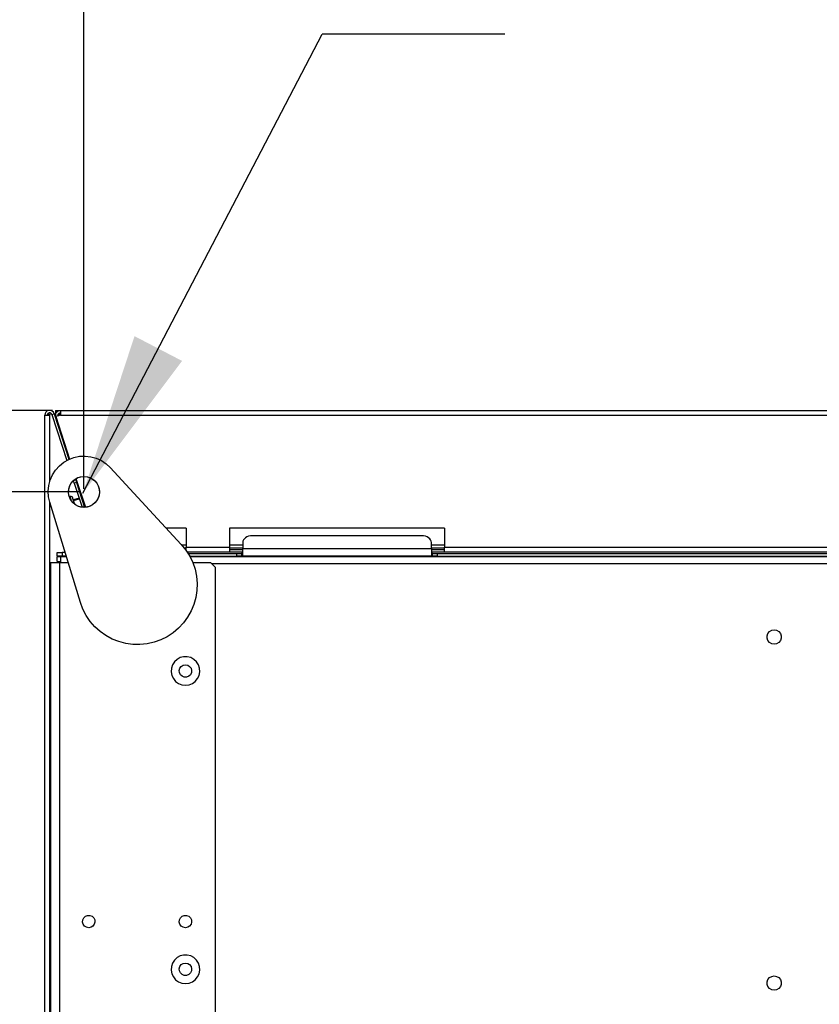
# Model space of a CAD drawing. Header units: millimetres. Extents: x 0 to 39025, y -31299 to 8400.
# Tile 346 of 382: x 14174 to 14509, y 4458 to 4871. Entities that reach past the tile are written whole.
import ezdxf

# ---------------------------------------------------------------- set-up
doc = ezdxf.new("R2010")
doc.units = ezdxf.units.MM
doc.header["$PDSIZE"] = -1
doc.layers.add('ANOTACIJE', color=7, linetype='Continuous')
doc.layers.add('DIMENZIJE', color=4, linetype='Continuous')
doc.styles.add('SLDTEXTSTYLE6', font='txt')
doc.styles.get("Standard").update_dxf_attribs({"font": 'Montserrat-Regular.ttf'})
doc.dimstyles.new('SLDDIMSTYLE0', dxfattribs={"dimtxt": 3, "dimasz": 3.414889, "dimexe": 0, "dimexo": 0.0625, "dimgap": 0.75, "dimtad": 1, "dimdec": 0, "dimlfac": 20, "dimrnd": 1e-09, "dimzin": 12, "dimdsep": 46, "dimtxsty": 'SLDTEXTSTYLE6', "dimsah": 1, "dimcen": 0.09, "dimadec": 0, "dimazin": 3, "dimtfac": 1, "dimtdec": 0, "dimtofl": 0, "dimtmove": 0, "dimatfit": 3, "dimfxl": 1, "dimfrac": 2, "dimtolj": 1, "dimtzin": 12, "dimarcsym": 0})
doc.dimstyles.new('SLDDIMSTYLE3', dxfattribs={"dimtxt": 0.18, "dimasz": 3.414889, "dimexe": 0, "dimexo": 0.0625, "dimgap": 0, "dimtad": 0, "dimtih": 1, "dimtoh": 1, "dimdec": 0, "dimrnd": 1e-09, "dimzin": 0, "dimdsep": 46, "dimtxsty": 'Standard', "dimsah": 1, "dimcen": 0.09, "dimadec": 0, "dimazin": 0, "dimtfac": 3.414889, "dimtdec": 0, "dimtofl": 0, "dimtmove": 0, "dimatfit": 3, "dimfxl": 1, "dimfrac": 2, "dimtolj": 1, "dimtzin": 0, "dimarcsym": 0})

# ---------------------------------------------------------------- blocks, each defined once
blk = doc.blocks.new('Adapt 2 (spodaj)')
at = {"lineweight": 25}
for points, knots in [([(3.9, 713.59), (3.9, 713.59), (3.57, 714.21), (3.57, 714.21), (3.57, 714.21), (3.04, 714.68), (3.04, 714.68), (3.04, 714.68), (2.39, 714.94), (2.39, 714.94), (2.39, 714.94), (1.69, 714.95), (1.69, 714.95), (1.69, 714.95), (1.02, 714.72), (1.02, 714.72), (1.02, 714.72), (0.48, 714.27), (0.48, 714.27), (0.48, 714.27), (0.12, 713.67), (0.12, 713.67), (0.12, 713.67), (0, 712.98), (0, 712.98)], [0, 0, 0, 0, 1, 1, 1, 2, 2, 2, 3, 3, 3, 4, 4, 4, 5, 5, 5, 6, 6, 6, 7, 7, 7, 8, 8, 8, 8]), ([(2.95, 713.28), (2.95, 713.28), (2.79, 713.59), (2.79, 713.59), (2.79, 713.59), (2.52, 713.83), (2.52, 713.83), (2.52, 713.83), (2.2, 713.96), (2.2, 713.96), (2.2, 713.96), (1.85, 713.96), (1.85, 713.96), (1.85, 713.96), (1.51, 713.85), (1.51, 713.85), (1.51, 713.85), (1.24, 713.63), (1.24, 713.63), (1.24, 713.63), (1.06, 713.32), (1.06, 713.32), (1.06, 713.32), (1, 712.98), (1, 712.98)], [0, 0, 0, 0, 1, 1, 1, 2, 2, 2, 3, 3, 3, 4, 4, 4, 5, 5, 5, 6, 6, 6, 7, 7, 7, 8, 8, 8, 8]), ([(4.5, 714.95), (4.5, 714.95), (4.5, 714.87), (4.5, 714.87), (4.5, 714.87), (4.5, 714.65), (4.5, 714.65), (4.5, 714.65), (4.5, 714.31), (4.5, 714.31), (4.5, 714.31), (4.5, 713.9), (4.5, 713.9), (4.5, 713.9), (4.5, 713.5), (4.5, 713.5), (4.5, 713.5), (4.5, 713.16), (4.5, 713.16), (4.5, 713.16), (4.5, 712.93), (4.5, 712.93), (4.5, 712.93), (4.5, 712.85), (4.5, 712.85)], [0, 0, 0, 0, 1, 1, 1, 2, 2, 2, 3, 3, 3, 4, 4, 4, 5, 5, 5, 6, 6, 6, 7, 7, 7, 8, 8, 8, 8]), ([(4.62, 712.36), (4.62, 712.36), (4.53, 712.82), (4.53, 712.82), (4.53, 712.82), (4.55, 713.29), (4.55, 713.29), (4.55, 713.29), (4.67, 713.74), (4.67, 713.74), (4.67, 713.74), (4.91, 714.15), (4.91, 714.15), (4.91, 714.15), (5.22, 714.5), (5.22, 714.5), (5.22, 714.5), (5.62, 714.76), (5.62, 714.76), (5.62, 714.76), (6.06, 714.92), (6.06, 714.92), (6.06, 714.92), (6.52, 714.98), (6.52, 714.98)], [0, 0, 0, 0, 1, 1, 1, 2, 2, 2, 3, 3, 3, 4, 4, 4, 5, 5, 5, 6, 6, 6, 7, 7, 7, 8, 8, 8, 8]), ([(5.57, 712.67), (5.57, 712.67), (5.53, 712.9), (5.53, 712.9), (5.53, 712.9), (5.54, 713.13), (5.54, 713.13), (5.54, 713.13), (5.6, 713.36), (5.6, 713.36), (5.6, 713.36), (5.71, 713.56), (5.71, 713.56), (5.71, 713.56), (5.87, 713.73), (5.87, 713.73), (5.87, 713.73), (6.07, 713.87), (6.07, 713.87), (6.07, 713.87), (6.29, 713.95), (6.29, 713.95), (6.29, 713.95), (6.52, 713.97), (6.52, 713.97)], [0, 0, 0, 0, 1, 1, 1, 2, 2, 2, 3, 3, 3, 4, 4, 4, 5, 5, 5, 6, 6, 6, 7, 7, 7, 8, 8, 8, 8]), ([(6.47, 714), (6.47, 714), (6.44, 713.98), (6.44, 713.98), (6.44, 713.98), (6.25, 713.79), (6.25, 713.79), (6.25, 713.79), (6.1, 713.59), (6.1, 713.59), (6.1, 713.59), (5.99, 713.37), (5.99, 713.37), (5.99, 713.37), (5.91, 713.14), (5.91, 713.14), (5.91, 713.14), (5.88, 712.9), (5.88, 712.9), (5.88, 712.9), (5.88, 712.85), (5.88, 712.85)], [0, 0, 0, 0, 1, 1, 1, 2, 2, 2, 3, 3, 3, 4, 4, 4, 5, 5, 5, 6, 6, 6, 7, 7, 7, 7]), ([(6.52, 714.98), (6.52, 714.98), (6.52, 714.94), (6.52, 714.94), (6.52, 714.94), (6.52, 714.82), (6.52, 714.82), (6.52, 714.82), (6.52, 714.64), (6.52, 714.64), (6.52, 714.64), (6.52, 714.39), (6.52, 714.39), (6.52, 714.39), (6.52, 714.09), (6.52, 714.09), (6.52, 714.09), (6.52, 713.74), (6.52, 713.74), (6.52, 713.74), (6.52, 713.36), (6.52, 713.36), (6.52, 713.36), (6.52, 712.98), (6.52, 712.98)], [0, 0, 0, 0, 1, 1, 1, 2, 2, 2, 3, 3, 3, 4, 4, 4, 5, 5, 5, 6, 6, 6, 7, 7, 7, 8, 8, 8, 8]), ([(0, 712.98), (0, 712.98), (0.08, 712.98), (0.08, 712.98), (0.08, 712.98), (0.31, 712.98), (0.31, 712.98), (0.31, 712.98), (0.65, 712.98), (0.65, 712.98), (0.65, 712.98), (1.05, 712.98), (1.05, 712.98), (1.05, 712.98), (1.45, 712.98), (1.45, 712.98), (1.45, 712.98), (1.79, 712.98), (1.79, 712.98), (1.79, 712.98), (2.02, 712.98), (2.02, 712.98), (2.02, 712.98), (2.1, 712.98), (2.1, 712.98)], [0, 0, 0, 0, 1, 1, 1, 2, 2, 2, 3, 3, 3, 4, 4, 4, 5, 5, 5, 6, 6, 6, 7, 7, 7, 8, 8, 8, 8]), ([(2, 713.31), (2, 713.31), (1.62, 713.23), (1.62, 713.23), (1.62, 713.23), (1.29, 713.15), (1.29, 713.15), (1.29, 713.15), (1.08, 713.06), (1.08, 713.06), (1.08, 713.06), (1, 712.98), (1, 712.98)], [0, 0, 0, 0, 1, 1, 1, 2, 2, 2, 3, 3, 3, 4, 4, 4, 4]), ([(2, 713.33), (2, 713.33), (1.23, 713.25), (1.23, 713.25), (1.23, 713.25), (1.05, 713.23), (1.05, 713.23)], [0, 0, 0, 0, 1, 1, 1, 2, 2, 2, 2]), ([(4.5, 712.85), (4.5, 712.85), (4.5, 712.84), (4.5, 712.84), (4.5, 712.84), (4.5, 712.79), (4.5, 712.79), (4.5, 712.79), (4.5, 712.72), (4.5, 712.72), (4.5, 712.72), (4.5, 712.62), (4.5, 712.62), (4.5, 712.62), (4.5, 712.51), (4.5, 712.51), (4.5, 712.51), (4.5, 712.37), (4.5, 712.37), (4.5, 712.37), (4.5, 712.22), (4.5, 712.22), (4.5, 712.22), (4.5, 712.07), (4.5, 712.07)], [0, 0, 0, 0, 1, 1, 1, 2, 2, 2, 3, 3, 3, 4, 4, 4, 5, 5, 5, 6, 6, 6, 7, 7, 7, 8, 8, 8, 8]), ([(5.99, 712.8), (5.99, 712.8), (6.1, 713.01), (6.1, 713.01), (6.1, 713.01), (6.25, 713.21), (6.25, 713.21), (6.25, 713.21), (6.44, 713.4), (6.44, 713.4), (6.44, 713.4), (6.52, 713.46), (6.52, 713.46)], [0, 0, 0, 0, 1, 1, 1, 2, 2, 2, 3, 3, 3, 4, 4, 4, 4]), ([(2.06, 676.45), (2.06, 676.45), (1.55, 678.76), (1.55, 678.76), (1.55, 678.76), (1.4, 681.13), (1.4, 681.13), (1.4, 681.13), (1.64, 683.49), (1.64, 683.49), (1.64, 683.49), (2.24, 685.79), (2.24, 685.79), (2.24, 685.79), (3.2, 687.96), (3.2, 687.96), (3.2, 687.96), (4.49, 689.95), (4.49, 689.95), (4.49, 689.95), (6.08, 691.72), (6.08, 691.72), (6.08, 691.72), (7.93, 693.21), (7.93, 693.21), (7.93, 693.21), (9.99, 694.39), (9.99, 694.39), (9.99, 694.39), (12.21, 695.24), (12.21, 695.24), (12.21, 695.24), (14.53, 695.72), (14.53, 695.72), (14.53, 695.72), (16.9, 695.82), (16.9, 695.82), (16.9, 695.82), (19.26, 695.56), (19.26, 695.56), (19.26, 695.56), (21.55, 694.92), (21.55, 694.92), (21.55, 694.92), (23.71, 693.93), (23.71, 693.93), (23.71, 693.93), (25.68, 692.62), (25.68, 692.62), (25.68, 692.62), (27.42, 691.01), (27.42, 691.01)], [0, 0, 0, 0, 1, 1, 1, 2, 2, 2, 3, 3, 3, 4, 4, 4, 5, 5, 5, 6, 6, 6, 7, 7, 7, 8, 8, 8, 9, 9, 9, 10, 10, 10, 11, 11, 11, 12, 12, 12, 13, 13, 13, 14, 14, 14, 15, 15, 15, 16, 16, 16, 17, 17, 17, 17]), ([(10.76, 677.6), (10.76, 677.6), (11.66, 676.39), (11.66, 676.39), (11.66, 676.39), (12.82, 675.41), (12.82, 675.41), (12.82, 675.41), (14.16, 674.73), (14.16, 674.73), (14.16, 674.73), (15.63, 674.38), (15.63, 674.38), (15.63, 674.38), (17.14, 674.38), (17.14, 674.38), (17.14, 674.38), (18.61, 674.72), (18.61, 674.72), (18.61, 674.72), (19.96, 675.39), (19.96, 675.39), (19.96, 675.39), (21.12, 676.36), (21.12, 676.36), (21.12, 676.36), (22.02, 677.57), (22.02, 677.57), (22.02, 677.57), (22.62, 678.95), (22.62, 678.95), (22.62, 678.95), (22.89, 680.44), (22.89, 680.44), (22.89, 680.44), (22.8, 681.95), (22.8, 681.95), (22.8, 681.95), (22.38, 683.39), (22.38, 683.39), (22.38, 683.39), (21.63, 684.7), (21.63, 684.7), (21.63, 684.7), (20.59, 685.8), (20.59, 685.8), (20.59, 685.8), (19.33, 686.63), (19.33, 686.63), (19.33, 686.63), (17.92, 687.16), (17.92, 687.16), (17.92, 687.16), (16.42, 687.33), (16.42, 687.33), (16.42, 687.33), (14.92, 687.16), (14.92, 687.16), (14.92, 687.16), (13.5, 686.65), (13.5, 686.65), (13.5, 686.65), (12.23, 685.82), (12.23, 685.82), (12.23, 685.82), (11.2, 684.73), (11.2, 684.73), (11.2, 684.73), (10.44, 683.42), (10.44, 683.42), (10.44, 683.42), (10, 681.98), (10, 681.98), (10, 681.98), (9.91, 680.47), (9.91, 680.47), (9.91, 680.47), (10.17, 678.99), (10.17, 678.99), (10.17, 678.99), (10.76, 677.6), (10.76, 677.6)], [0, 0, 0, 0, 1, 1, 1, 2, 2, 2, 3, 3, 3, 4, 4, 4, 5, 5, 5, 6, 6, 6, 7, 7, 7, 8, 8, 8, 9, 9, 9, 10, 10, 10, 11, 11, 11, 12, 12, 12, 13, 13, 13, 14, 14, 14, 15, 15, 15, 16, 16, 16, 17, 17, 17, 18, 18, 18, 19, 19, 19, 20, 20, 20, 21, 21, 21, 22, 22, 22, 23, 23, 23, 24, 24, 24, 25, 25, 25, 26, 26, 26, 27, 27, 27, 27]), ([(10.57, 678.85), (10.57, 678.85), (10.41, 678.77), (10.41, 678.77), (10.41, 678.77), (10.27, 678.68), (10.27, 678.68)], [0, 0, 0, 0, 1, 1, 1, 2, 2, 2, 2]), ([(11.7, 678.27), (11.7, 678.27), (11.63, 678.43), (11.63, 678.43), (11.63, 678.43), (11.53, 678.58), (11.53, 678.58), (11.53, 678.58), (11.4, 678.7), (11.4, 678.7), (11.4, 678.7), (11.25, 678.79), (11.25, 678.79), (11.25, 678.79), (11.09, 678.86), (11.09, 678.86), (11.09, 678.86), (10.92, 678.89), (10.92, 678.89), (10.92, 678.89), (10.74, 678.88), (10.74, 678.88), (10.74, 678.88), (10.57, 678.85), (10.57, 678.85)], [0, 0, 0, 0, 1, 1, 1, 2, 2, 2, 3, 3, 3, 4, 4, 4, 5, 5, 5, 6, 6, 6, 7, 7, 7, 8, 8, 8, 8]), ([(11.18, 676.96), (11.18, 676.96), (11.01, 677.5), (11.01, 677.5), (11.01, 677.5), (10.76, 678.27), (10.76, 678.27), (10.76, 678.27), (10.61, 678.73), (10.61, 678.73), (10.61, 678.73), (10.57, 678.85), (10.57, 678.85)], [0, 0, 0, 0, 1, 1, 1, 2, 2, 2, 3, 3, 3, 4, 4, 4, 4]), ([(12.57, 675.58), (12.57, 675.58), (12.53, 675.71), (12.53, 675.71), (12.53, 675.71), (12.19, 676.77), (12.19, 676.77), (12.19, 676.77), (11.92, 677.58), (11.92, 677.58), (11.92, 677.58), (11.76, 678.09), (11.76, 678.09), (11.76, 678.09), (11.7, 678.27), (11.7, 678.27)], [0, 0, 0, 0, 1, 1, 1, 2, 2, 2, 3, 3, 3, 4, 4, 4, 5, 5, 5, 5]), ([(86.9, 662.41), (86.9, 662.41), (86.12, 662.36), (86.12, 662.36), (86.12, 662.36), (85.37, 662.19), (85.37, 662.19), (85.37, 662.19), (84.68, 661.93), (84.68, 661.93), (84.68, 661.93), (84.07, 661.58), (84.07, 661.58), (84.07, 661.58), (83.58, 661.15), (83.58, 661.15), (83.58, 661.15), (83.21, 660.66), (83.21, 660.66), (83.21, 660.66), (82.98, 660.13), (82.98, 660.13), (82.98, 660.13), (82.9, 659.58), (82.9, 659.58)], [0, 0, 0, 0, 1, 1, 1, 2, 2, 2, 3, 3, 3, 4, 4, 4, 5, 5, 5, 6, 6, 6, 7, 7, 7, 8, 8, 8, 8]), ([(161.9, 659.58), (161.9, 659.58), (161.82, 660.13), (161.82, 660.13), (161.82, 660.13), (161.6, 660.66), (161.6, 660.66), (161.6, 660.66), (161.23, 661.15), (161.23, 661.15), (161.23, 661.15), (160.73, 661.58), (160.73, 661.58), (160.73, 661.58), (160.12, 661.93), (160.12, 661.93), (160.12, 661.93), (159.43, 662.19), (159.43, 662.19), (159.43, 662.19), (158.68, 662.36), (158.68, 662.36), (158.68, 662.36), (157.9, 662.41), (157.9, 662.41)], [0, 0, 0, 0, 1, 1, 1, 2, 2, 2, 3, 3, 3, 4, 4, 4, 5, 5, 5, 6, 6, 6, 7, 7, 7, 8, 8, 8, 8]), ([(57.17, 658.76), (57.17, 658.76), (59.07, 656.44), (59.07, 656.44), (59.07, 656.44), (60.67, 653.92), (60.67, 653.92), (60.67, 653.92), (61.96, 651.22), (61.96, 651.22), (61.96, 651.22), (62.92, 648.39), (62.92, 648.39), (62.92, 648.39), (63.53, 645.46), (63.53, 645.46), (63.53, 645.46), (63.79, 642.48), (63.79, 642.48), (63.79, 642.48), (63.69, 639.5), (63.69, 639.5), (63.69, 639.5), (63.24, 636.54), (63.24, 636.54), (63.24, 636.54), (62.44, 633.66), (62.44, 633.66), (62.44, 633.66), (61.3, 630.9), (61.3, 630.9), (61.3, 630.9), (59.83, 628.29), (59.83, 628.29), (59.83, 628.29), (58.07, 625.88), (58.07, 625.88), (58.07, 625.88), (56.03, 623.69), (56.03, 623.69), (56.03, 623.69), (53.75, 621.76), (53.75, 621.76), (53.75, 621.76), (51.24, 620.12), (51.24, 620.12), (51.24, 620.12), (48.57, 618.79), (48.57, 618.79), (48.57, 618.79), (45.75, 617.79), (45.75, 617.79), (45.75, 617.79), (42.83, 617.13), (42.83, 617.13), (42.83, 617.13), (39.86, 616.83), (39.86, 616.83), (39.86, 616.83), (36.87, 616.88), (36.87, 616.88), (36.87, 616.88), (33.91, 617.29), (33.91, 617.29), (33.91, 617.29), (31.02, 618.05), (31.02, 618.05), (31.02, 618.05), (28.24, 619.15), (28.24, 619.15), (28.24, 619.15), (25.61, 620.57), (25.61, 620.57), (25.61, 620.57), (23.17, 622.29), (23.17, 622.29), (23.17, 622.29), (20.95, 624.3), (20.95, 624.3), (20.95, 624.3), (18.99, 626.56), (18.99, 626.56), (18.99, 626.56), (17.31, 629.03), (17.31, 629.03), (17.31, 629.03), (15.94, 631.69), (15.94, 631.69), (15.94, 631.69), (14.89, 634.49), (14.89, 634.49)], [0, 0, 0, 0, 1, 1, 1, 2, 2, 2, 3, 3, 3, 4, 4, 4, 5, 5, 5, 6, 6, 6, 7, 7, 7, 8, 8, 8, 9, 9, 9, 10, 10, 10, 11, 11, 11, 12, 12, 12, 13, 13, 13, 14, 14, 14, 15, 15, 15, 16, 16, 16, 17, 17, 17, 18, 18, 18, 19, 19, 19, 20, 20, 20, 21, 21, 21, 22, 22, 22, 23, 23, 23, 24, 24, 24, 25, 25, 25, 26, 26, 26, 27, 27, 27, 28, 28, 28, 29, 29, 29, 30, 30, 30, 30]), ([(59.16, 656.32), (59.16, 656.32), (59.16, 656.56), (59.16, 656.56), (59.16, 656.56), (59.16, 656.91), (59.16, 656.91), (59.16, 656.91), (59.16, 657.29), (59.16, 657.29), (59.16, 657.29), (59.16, 657.67), (59.16, 657.67)], [0, 0, 0, 0, 1, 1, 1, 2, 2, 2, 3, 3, 3, 4, 4, 4, 4]), ([(77.4, 657.67), (77.4, 657.67), (77.4, 657.29), (77.4, 657.29), (77.4, 657.29), (77.4, 656.91), (77.4, 656.91), (77.4, 656.91), (77.4, 656.56), (77.4, 656.56), (77.4, 656.56), (77.4, 656.26), (77.4, 656.26), (77.4, 656.26), (77.4, 656.01), (77.4, 656.01), (77.4, 656.01), (77.4, 655.83), (77.4, 655.83), (77.4, 655.83), (77.4, 655.71), (77.4, 655.71), (77.4, 655.71), (77.4, 655.67), (77.4, 655.67)], [0, 0, 0, 0, 1, 1, 1, 2, 2, 2, 3, 3, 3, 4, 4, 4, 5, 5, 5, 6, 6, 6, 7, 7, 7, 8, 8, 8, 8]), ([(82.9, 653.92), (82.9, 653.92), (82.9, 654), (82.9, 654), (82.9, 654), (82.9, 654.23), (82.9, 654.23), (82.9, 654.23), (82.9, 654.58), (82.9, 654.58), (82.9, 654.58), (82.9, 655.04), (82.9, 655.04), (82.9, 655.04), (82.9, 655.55), (82.9, 655.55), (82.9, 655.55), (82.9, 656.08), (82.9, 656.08), (82.9, 656.08), (82.9, 656.57), (82.9, 656.57), (82.9, 656.57), (82.9, 657), (82.9, 657)], [0, 0, 0, 0, 1, 1, 1, 2, 2, 2, 3, 3, 3, 4, 4, 4, 5, 5, 5, 6, 6, 6, 7, 7, 7, 8, 8, 8, 8]), ([(161.9, 657), (161.9, 657), (161.9, 656.57), (161.9, 656.57), (161.9, 656.57), (161.9, 656.08), (161.9, 656.08), (161.9, 656.08), (161.9, 655.55), (161.9, 655.55), (161.9, 655.55), (161.9, 655.04), (161.9, 655.04), (161.9, 655.04), (161.9, 654.58), (161.9, 654.58), (161.9, 654.58), (161.9, 654.23), (161.9, 654.23), (161.9, 654.23), (161.9, 654), (161.9, 654), (161.9, 654), (161.9, 653.92), (161.9, 653.92)], [0, 0, 0, 0, 1, 1, 1, 2, 2, 2, 3, 3, 3, 4, 4, 4, 5, 5, 5, 6, 6, 6, 7, 7, 7, 8, 8, 8, 8]), ([(167.4, 655.67), (167.4, 655.67), (167.4, 655.71), (167.4, 655.71), (167.4, 655.71), (167.4, 655.83), (167.4, 655.83), (167.4, 655.83), (167.4, 656.01), (167.4, 656.01), (167.4, 656.01), (167.4, 656.26), (167.4, 656.26), (167.4, 656.26), (167.4, 656.56), (167.4, 656.56), (167.4, 656.56), (167.4, 656.91), (167.4, 656.91), (167.4, 656.91), (167.4, 657.29), (167.4, 657.29), (167.4, 657.29), (167.4, 657.67), (167.4, 657.67)], [0, 0, 0, 0, 1, 1, 1, 2, 2, 2, 3, 3, 3, 4, 4, 4, 5, 5, 5, 6, 6, 6, 7, 7, 7, 8, 8, 8, 8]), ([(6.7, 651.28), (6.7, 651.28), (6.7, 651.37), (6.7, 651.37), (6.7, 651.37), (6.7, 651.9), (6.7, 651.9), (6.7, 651.9), (6.7, 652.38), (6.7, 652.38), (6.7, 652.38), (6.7, 652.81), (6.7, 652.81), (6.7, 652.81), (6.7, 653.15), (6.7, 653.15), (6.7, 653.15), (6.7, 653.41), (6.7, 653.41), (6.7, 653.41), (6.7, 653.57), (6.7, 653.57), (6.7, 653.57), (6.7, 653.63), (6.7, 653.63)], [0, 0, 0, 0, 1, 1, 1, 2, 2, 2, 3, 3, 3, 4, 4, 4, 5, 5, 5, 6, 6, 6, 7, 7, 7, 8, 8, 8, 8]), ([(2.4, 651.28), (2.4, 651.28), (2.47, 651.28), (2.47, 651.28), (2.47, 651.28), (2.69, 651.28), (2.69, 651.28), (2.69, 651.28), (3.04, 651.28), (3.04, 651.28), (3.04, 651.28), (3.51, 651.28), (3.51, 651.28), (3.51, 651.28), (4.09, 651.28), (4.09, 651.28), (4.09, 651.28), (4.75, 651.28), (4.75, 651.28), (4.75, 651.28), (5.46, 651.28), (5.46, 651.28), (5.46, 651.28), (6.2, 651.28), (6.2, 651.28)], [0, 0, 0, 0, 1, 1, 1, 2, 2, 2, 3, 3, 3, 4, 4, 4, 5, 5, 5, 6, 6, 6, 7, 7, 7, 8, 8, 8, 8]), ([(305.5, 622.98), (305.5, 622.98), (304.47, 622.8), (304.47, 622.8), (304.47, 622.8), (303.57, 622.27), (303.57, 622.27), (303.57, 622.27), (302.9, 621.48), (302.9, 621.48), (302.9, 621.48), (302.55, 620.5), (302.55, 620.5), (302.55, 620.5), (302.55, 619.46), (302.55, 619.46), (302.55, 619.46), (302.9, 618.47), (302.9, 618.47), (302.9, 618.47), (303.57, 617.68), (303.57, 617.68), (303.57, 617.68), (304.47, 617.16), (304.47, 617.16), (304.47, 617.16), (305.5, 616.98), (305.5, 616.98), (305.5, 616.98), (306.53, 617.16), (306.53, 617.16), (306.53, 617.16), (307.43, 617.68), (307.43, 617.68), (307.43, 617.68), (308.1, 618.47), (308.1, 618.47), (308.1, 618.47), (308.45, 619.46), (308.45, 619.46), (308.45, 619.46), (308.45, 620.5), (308.45, 620.5), (308.45, 620.5), (308.1, 621.48), (308.1, 621.48), (308.1, 621.48), (307.43, 622.27), (307.43, 622.27), (307.43, 622.27), (306.53, 622.8), (306.53, 622.8), (306.53, 622.8), (305.5, 622.98), (305.5, 622.98)], [0, 0, 0, 0, 1, 1, 1, 2, 2, 2, 3, 3, 3, 4, 4, 4, 5, 5, 5, 6, 6, 6, 7, 7, 7, 8, 8, 8, 9, 9, 9, 10, 10, 10, 11, 11, 11, 12, 12, 12, 13, 13, 13, 14, 14, 14, 15, 15, 15, 16, 16, 16, 17, 17, 17, 18, 18, 18, 18]), ([(305.5, 616.98), (305.5, 616.98), (306.53, 617.16), (306.53, 617.16), (306.53, 617.16), (307.43, 617.68), (307.43, 617.68), (307.43, 617.68), (308.1, 618.47), (308.1, 618.47), (308.1, 618.47), (308.45, 619.46), (308.45, 619.46), (308.45, 619.46), (308.45, 620.5), (308.45, 620.5), (308.45, 620.5), (308.1, 621.48), (308.1, 621.48), (308.1, 621.48), (307.43, 622.27), (307.43, 622.27), (307.43, 622.27), (306.53, 622.8), (306.53, 622.8), (306.53, 622.8), (305.5, 622.98), (305.5, 622.98), (305.5, 622.98), (304.47, 622.8), (304.47, 622.8), (304.47, 622.8), (303.57, 622.27), (303.57, 622.27), (303.57, 622.27), (302.9, 621.48), (302.9, 621.48), (302.9, 621.48), (302.55, 620.5), (302.55, 620.5), (302.55, 620.5), (302.55, 619.46), (302.55, 619.46), (302.55, 619.46), (302.9, 618.47), (302.9, 618.47), (302.9, 618.47), (303.57, 617.68), (303.57, 617.68), (303.57, 617.68), (304.47, 617.16), (304.47, 617.16), (304.47, 617.16), (305.5, 616.98), (305.5, 616.98)], [0, 0, 0, 0, 1, 1, 1, 2, 2, 2, 3, 3, 3, 4, 4, 4, 5, 5, 5, 6, 6, 6, 7, 7, 7, 8, 8, 8, 9, 9, 9, 10, 10, 10, 11, 11, 11, 12, 12, 12, 13, 13, 13, 14, 14, 14, 15, 15, 15, 16, 16, 16, 17, 17, 17, 18, 18, 18, 18]), ([(58.9, 599.78), (58.9, 599.78), (57.41, 599.96), (57.41, 599.96), (57.41, 599.96), (56.01, 600.52), (56.01, 600.52), (56.01, 600.52), (54.79, 601.4), (54.79, 601.4), (54.79, 601.4), (53.83, 602.56), (53.83, 602.56), (53.83, 602.56), (53.2, 603.92), (53.2, 603.92), (53.2, 603.92), (52.91, 605.4), (52.91, 605.4), (52.91, 605.4), (53.01, 606.9), (53.01, 606.9), (53.01, 606.9), (53.47, 608.33), (53.47, 608.33), (53.47, 608.33), (54.28, 609.6), (54.28, 609.6), (54.28, 609.6), (55.38, 610.63), (55.38, 610.63), (55.38, 610.63), (56.69, 611.36), (56.69, 611.36), (56.69, 611.36), (58.15, 611.73), (58.15, 611.73), (58.15, 611.73), (59.65, 611.73), (59.65, 611.73), (59.65, 611.73), (61.11, 611.36), (61.11, 611.36), (61.11, 611.36), (62.43, 610.63), (62.43, 610.63), (62.43, 610.63), (63.52, 609.6), (63.52, 609.6), (63.52, 609.6), (64.33, 608.33), (64.33, 608.33), (64.33, 608.33), (64.79, 606.9), (64.79, 606.9), (64.79, 606.9), (64.89, 605.4), (64.89, 605.4), (64.89, 605.4), (64.61, 603.92), (64.61, 603.92), (64.61, 603.92), (63.97, 602.56), (63.97, 602.56), (63.97, 602.56), (63.01, 601.4), (63.01, 601.4), (63.01, 601.4), (61.79, 600.52), (61.79, 600.52), (61.79, 600.52), (60.39, 599.96), (60.39, 599.96), (60.39, 599.96), (58.9, 599.78), (58.9, 599.78)], [0, 0, 0, 0, 1, 1, 1, 2, 2, 2, 3, 3, 3, 4, 4, 4, 5, 5, 5, 6, 6, 6, 7, 7, 7, 8, 8, 8, 9, 9, 9, 10, 10, 10, 11, 11, 11, 12, 12, 12, 13, 13, 13, 14, 14, 14, 15, 15, 15, 16, 16, 16, 17, 17, 17, 18, 18, 18, 19, 19, 19, 20, 20, 20, 21, 21, 21, 22, 22, 22, 23, 23, 23, 24, 24, 24, 25, 25, 25, 25]), ([(58.9, 608.37), (58.9, 608.37), (57.96, 608.2), (57.96, 608.2), (57.96, 608.2), (57.15, 607.7), (57.15, 607.7), (57.15, 607.7), (56.57, 606.94), (56.57, 606.94), (56.57, 606.94), (56.31, 606.01), (56.31, 606.01), (56.31, 606.01), (56.4, 605.07), (56.4, 605.07), (56.4, 605.07), (56.83, 604.21), (56.83, 604.21), (56.83, 604.21), (57.53, 603.57), (57.53, 603.57), (57.53, 603.57), (58.42, 603.22), (58.42, 603.22), (58.42, 603.22), (59.38, 603.22), (59.38, 603.22), (59.38, 603.22), (60.27, 603.57), (60.27, 603.57), (60.27, 603.57), (60.98, 604.21), (60.98, 604.21), (60.98, 604.21), (61.4, 605.07), (61.4, 605.07), (61.4, 605.07), (61.49, 606.01), (61.49, 606.01), (61.49, 606.01), (61.23, 606.94), (61.23, 606.94), (61.23, 606.94), (60.65, 607.7), (60.65, 607.7), (60.65, 607.7), (59.84, 608.2), (59.84, 608.2), (59.84, 608.2), (58.9, 608.37), (58.9, 608.37)], [0, 0, 0, 0, 1, 1, 1, 2, 2, 2, 3, 3, 3, 4, 4, 4, 5, 5, 5, 6, 6, 6, 7, 7, 7, 8, 8, 8, 9, 9, 9, 10, 10, 10, 11, 11, 11, 12, 12, 12, 13, 13, 13, 14, 14, 14, 15, 15, 15, 16, 16, 16, 17, 17, 17, 17]), ([(2.1, 600.38), (2.1, 600.38), (2.14, 600.38), (2.14, 600.38), (2.14, 600.38), (2.27, 600.38), (2.27, 600.38), (2.27, 600.38), (2.4, 600.38), (2.4, 600.38)], [0, 0, 0, 0, 1, 1, 1, 2, 2, 2, 3, 3, 3, 3]), ([(2.4, 520.38), (2.4, 520.38), (2.27, 520.38), (2.27, 520.38), (2.27, 520.38), (2.14, 520.38), (2.14, 520.38), (2.14, 520.38), (2.1, 520.38), (2.1, 520.38)], [0, 0, 0, 0, 1, 1, 1, 2, 2, 2, 3, 3, 3, 3]), ([(18.4, 498.17), (18.4, 498.17), (19.34, 498.35), (19.34, 498.35), (19.34, 498.35), (20.15, 498.85), (20.15, 498.85), (20.15, 498.85), (20.73, 499.62), (20.73, 499.62), (20.73, 499.62), (20.99, 500.53), (20.99, 500.53), (20.99, 500.53), (20.9, 501.49), (20.9, 501.49), (20.9, 501.49), (20.48, 502.34), (20.48, 502.34), (20.48, 502.34), (19.77, 502.99), (19.77, 502.99), (19.77, 502.99), (18.88, 503.33), (18.88, 503.33), (18.88, 503.33), (17.92, 503.33), (17.92, 503.33), (17.92, 503.33), (17.03, 502.99), (17.03, 502.99), (17.03, 502.99), (16.33, 502.34), (16.33, 502.34), (16.33, 502.34), (15.9, 501.49), (15.9, 501.49), (15.9, 501.49), (15.81, 500.53), (15.81, 500.53), (15.81, 500.53), (16.07, 499.62), (16.07, 499.62), (16.07, 499.62), (16.65, 498.85), (16.65, 498.85), (16.65, 498.85), (17.46, 498.35), (17.46, 498.35), (17.46, 498.35), (18.4, 498.17), (18.4, 498.17)], [0, 0, 0, 0, 1, 1, 1, 2, 2, 2, 3, 3, 3, 4, 4, 4, 5, 5, 5, 6, 6, 6, 7, 7, 7, 8, 8, 8, 9, 9, 9, 10, 10, 10, 11, 11, 11, 12, 12, 12, 13, 13, 13, 14, 14, 14, 15, 15, 15, 16, 16, 16, 17, 17, 17, 17]), ([(58.9, 498.17), (58.9, 498.17), (59.84, 498.35), (59.84, 498.35), (59.84, 498.35), (60.65, 498.85), (60.65, 498.85), (60.65, 498.85), (61.23, 499.62), (61.23, 499.62), (61.23, 499.62), (61.49, 500.53), (61.49, 500.53), (61.49, 500.53), (61.4, 501.49), (61.4, 501.49), (61.4, 501.49), (60.98, 502.34), (60.98, 502.34), (60.98, 502.34), (60.27, 502.99), (60.27, 502.99), (60.27, 502.99), (59.38, 503.33), (59.38, 503.33), (59.38, 503.33), (58.42, 503.33), (58.42, 503.33), (58.42, 503.33), (57.53, 502.99), (57.53, 502.99), (57.53, 502.99), (56.83, 502.34), (56.83, 502.34), (56.83, 502.34), (56.4, 501.49), (56.4, 501.49), (56.4, 501.49), (56.31, 500.53), (56.31, 500.53), (56.31, 500.53), (56.57, 499.62), (56.57, 499.62), (56.57, 499.62), (57.15, 498.85), (57.15, 498.85), (57.15, 498.85), (57.96, 498.35), (57.96, 498.35), (57.96, 498.35), (58.9, 498.17), (58.9, 498.17)], [0, 0, 0, 0, 1, 1, 1, 2, 2, 2, 3, 3, 3, 4, 4, 4, 5, 5, 5, 6, 6, 6, 7, 7, 7, 8, 8, 8, 9, 9, 9, 10, 10, 10, 11, 11, 11, 12, 12, 12, 13, 13, 13, 14, 14, 14, 15, 15, 15, 16, 16, 16, 17, 17, 17, 17]), ([(58.9, 474.77), (58.9, 474.77), (57.41, 474.96), (57.41, 474.96), (57.41, 474.96), (56.01, 475.52), (56.01, 475.52), (56.01, 475.52), (54.79, 476.4), (54.79, 476.4), (54.79, 476.4), (53.83, 477.56), (53.83, 477.56), (53.83, 477.56), (53.2, 478.92), (53.2, 478.92), (53.2, 478.92), (52.91, 480.4), (52.91, 480.4), (52.91, 480.4), (53.01, 481.9), (53.01, 481.9), (53.01, 481.9), (53.47, 483.33), (53.47, 483.33), (53.47, 483.33), (54.28, 484.6), (54.28, 484.6), (54.28, 484.6), (55.38, 485.63), (55.38, 485.63), (55.38, 485.63), (56.69, 486.36), (56.69, 486.36), (56.69, 486.36), (58.15, 486.73), (58.15, 486.73), (58.15, 486.73), (59.65, 486.73), (59.65, 486.73), (59.65, 486.73), (61.11, 486.36), (61.11, 486.36), (61.11, 486.36), (62.43, 485.63), (62.43, 485.63), (62.43, 485.63), (63.52, 484.6), (63.52, 484.6), (63.52, 484.6), (64.33, 483.33), (64.33, 483.33), (64.33, 483.33), (64.79, 481.9), (64.79, 481.9), (64.79, 481.9), (64.89, 480.4), (64.89, 480.4), (64.89, 480.4), (64.61, 478.92), (64.61, 478.92), (64.61, 478.92), (63.97, 477.56), (63.97, 477.56), (63.97, 477.56), (63.01, 476.4), (63.01, 476.4), (63.01, 476.4), (61.79, 475.52), (61.79, 475.52), (61.79, 475.52), (60.39, 474.96), (60.39, 474.96), (60.39, 474.96), (58.9, 474.77), (58.9, 474.77)], [0, 0, 0, 0, 1, 1, 1, 2, 2, 2, 3, 3, 3, 4, 4, 4, 5, 5, 5, 6, 6, 6, 7, 7, 7, 8, 8, 8, 9, 9, 9, 10, 10, 10, 11, 11, 11, 12, 12, 12, 13, 13, 13, 14, 14, 14, 15, 15, 15, 16, 16, 16, 17, 17, 17, 18, 18, 18, 19, 19, 19, 20, 20, 20, 21, 21, 21, 22, 22, 22, 23, 23, 23, 24, 24, 24, 25, 25, 25, 25]), ([(58.9, 483.38), (58.9, 483.38), (57.96, 483.2), (57.96, 483.2), (57.96, 483.2), (57.15, 482.7), (57.15, 482.7), (57.15, 482.7), (56.57, 481.94), (56.57, 481.94), (56.57, 481.94), (56.31, 481.01), (56.31, 481.01), (56.31, 481.01), (56.4, 480.07), (56.4, 480.07), (56.4, 480.07), (56.83, 479.21), (56.83, 479.21), (56.83, 479.21), (57.53, 478.57), (57.53, 478.57), (57.53, 478.57), (58.42, 478.22), (58.42, 478.22), (58.42, 478.22), (59.38, 478.22), (59.38, 478.22), (59.38, 478.22), (60.27, 478.57), (60.27, 478.57), (60.27, 478.57), (60.98, 479.21), (60.98, 479.21), (60.98, 479.21), (61.4, 480.07), (61.4, 480.07), (61.4, 480.07), (61.49, 481.01), (61.49, 481.01), (61.49, 481.01), (61.23, 481.94), (61.23, 481.94), (61.23, 481.94), (60.65, 482.7), (60.65, 482.7), (60.65, 482.7), (59.84, 483.2), (59.84, 483.2), (59.84, 483.2), (58.9, 483.38), (58.9, 483.38)], [0, 0, 0, 0, 1, 1, 1, 2, 2, 2, 3, 3, 3, 4, 4, 4, 5, 5, 5, 6, 6, 6, 7, 7, 7, 8, 8, 8, 9, 9, 9, 10, 10, 10, 11, 11, 11, 12, 12, 12, 13, 13, 13, 14, 14, 14, 15, 15, 15, 16, 16, 16, 17, 17, 17, 17]), ([(305.5, 477.98), (305.5, 477.98), (304.47, 477.79), (304.47, 477.79), (304.47, 477.79), (303.57, 477.28), (303.57, 477.28), (303.57, 477.28), (302.9, 476.47), (302.9, 476.47), (302.9, 476.47), (302.55, 475.5), (302.55, 475.5), (302.55, 475.5), (302.55, 474.45), (302.55, 474.45), (302.55, 474.45), (302.9, 473.48), (302.9, 473.48), (302.9, 473.48), (303.57, 472.68), (303.57, 472.68), (303.57, 472.68), (304.47, 472.16), (304.47, 472.16), (304.47, 472.16), (305.5, 471.98), (305.5, 471.98), (305.5, 471.98), (306.53, 472.16), (306.53, 472.16), (306.53, 472.16), (307.43, 472.68), (307.43, 472.68), (307.43, 472.68), (308.1, 473.48), (308.1, 473.48), (308.1, 473.48), (308.45, 474.45), (308.45, 474.45), (308.45, 474.45), (308.45, 475.5), (308.45, 475.5), (308.45, 475.5), (308.1, 476.47), (308.1, 476.47), (308.1, 476.47), (307.43, 477.28), (307.43, 477.28), (307.43, 477.28), (306.53, 477.79), (306.53, 477.79), (306.53, 477.79), (305.5, 477.98), (305.5, 477.98)], [0, 0, 0, 0, 1, 1, 1, 2, 2, 2, 3, 3, 3, 4, 4, 4, 5, 5, 5, 6, 6, 6, 7, 7, 7, 8, 8, 8, 9, 9, 9, 10, 10, 10, 11, 11, 11, 12, 12, 12, 13, 13, 13, 14, 14, 14, 15, 15, 15, 16, 16, 16, 17, 17, 17, 18, 18, 18, 18]), ([(305.5, 471.98), (305.5, 471.98), (306.53, 472.16), (306.53, 472.16), (306.53, 472.16), (307.43, 472.68), (307.43, 472.68), (307.43, 472.68), (308.1, 473.48), (308.1, 473.48), (308.1, 473.48), (308.45, 474.45), (308.45, 474.45), (308.45, 474.45), (308.45, 475.5), (308.45, 475.5), (308.45, 475.5), (308.1, 476.47), (308.1, 476.47), (308.1, 476.47), (307.43, 477.28), (307.43, 477.28), (307.43, 477.28), (306.53, 477.79), (306.53, 477.79), (306.53, 477.79), (305.5, 477.98), (305.5, 477.98), (305.5, 477.98), (304.47, 477.79), (304.47, 477.79), (304.47, 477.79), (303.57, 477.28), (303.57, 477.28), (303.57, 477.28), (302.9, 476.47), (302.9, 476.47), (302.9, 476.47), (302.55, 475.5), (302.55, 475.5), (302.55, 475.5), (302.55, 474.45), (302.55, 474.45), (302.55, 474.45), (302.9, 473.48), (302.9, 473.48), (302.9, 473.48), (303.57, 472.68), (303.57, 472.68), (303.57, 472.68), (304.47, 472.16), (304.47, 472.16), (304.47, 472.16), (305.5, 471.98), (305.5, 471.98)], [0, 0, 0, 0, 1, 1, 1, 2, 2, 2, 3, 3, 3, 4, 4, 4, 5, 5, 5, 6, 6, 6, 7, 7, 7, 8, 8, 8, 9, 9, 9, 10, 10, 10, 11, 11, 11, 12, 12, 12, 13, 13, 13, 14, 14, 14, 15, 15, 15, 16, 16, 16, 17, 17, 17, 18, 18, 18, 18])]:
    blk.add_open_spline(points, degree=3, knots=knots, dxfattribs=at)
for points in [[(4.5, 714.95), (4.5, 714.95), (6.52, 714.95), (6.52, 714.95)], [(6.52, 714.98), (6.52, 714.98), (1143.48, 714.98), (1143.48, 714.98)], [(0, 1.98), (0, 1.98), (0, 712.98), (0, 712.98)], [(2, 713.33), (2, 713.33), (2.88, 713.46), (2.88, 713.46)], [(2.89, 713.44), (2.89, 713.44), (2, 713.31), (2, 713.31)], [(2, 713.33), (2, 713.33), (2, 713.31), (2, 713.31)], [(2, 712.98), (2, 712.98), (2, 713.31), (2, 713.31)], [(2.1, 685.36), (2.1, 685.36), (2.1, 712.98), (2.1, 712.98)], [(2.95, 713.28), (2.95, 713.28), (3.9, 713.59), (3.9, 713.59)], [(2.95, 713.28), (2.95, 713.28), (9.22, 694), (9.22, 694)], [(3.89, 713.61), (3.89, 713.61), (3.9, 713.61), (3.9, 713.61)], [(3.9, 713.61), (3.9, 713.61), (3.9, 713.59), (3.9, 713.59)], [(3.9, 713.61), (3.9, 713.61), (10.13, 694.46), (10.13, 694.46)], [(3.9, 713.59), (3.9, 713.59), (10.12, 694.46), (10.12, 694.46)], [(4.39, 712.12), (4.39, 712.12), (4.5, 712.12), (4.5, 712.12)], [(4.4, 712.09), (4.4, 712.09), (4.5, 712.09), (4.5, 712.09)], [(4.4, 712.09), (4.4, 712.09), (4.5, 712.09), (4.5, 712.09)], [(4.5, 712.07), (4.5, 712.07), (4.82, 711.76), (4.82, 711.76)], [(4.5, 712.07), (4.5, 712.07), (4.71, 712.07), (4.71, 712.07)], [(4.98, 711.26), (4.98, 711.26), (4.52, 711.72), (4.52, 711.72)], [(4.99, 711.23), (4.99, 711.23), (4.53, 711.69), (4.53, 711.69)], [(6.52, 712.98), (6.52, 712.98), (4.62, 712.36), (4.62, 712.36)], [(4.62, 712.36), (4.62, 712.36), (10.4, 694.58), (10.4, 694.58)], [(5.54, 712.85), (5.54, 712.85), (5.88, 712.85), (5.88, 712.85)], [(5.88, 712.85), (5.88, 712.85), (5.88, 712.76), (5.88, 712.76)], [(6.52, 712.98), (6.52, 712.98), (1143.48, 712.98), (1143.48, 712.98)], [(27.42, 691.01), (27.42, 691.01), (57.17, 658.76), (57.17, 658.76)], [(12.34, 684.4), (12.34, 684.4), (11.96, 685.58), (11.96, 685.58)], [(12.79, 686.24), (12.79, 686.24), (13.29, 684.71), (13.29, 684.71)], [(12.8, 686.24), (12.8, 686.24), (16.67, 674.34), (16.67, 674.34)], [(13.05, 686.41), (13.05, 686.41), (16.97, 674.36), (16.97, 674.36)], [(13.29, 684.71), (13.29, 684.71), (12.34, 684.4), (12.34, 684.4)], [(12.34, 684.4), (12.34, 684.4), (15.59, 674.39), (15.59, 674.39)], [(13.29, 684.71), (13.29, 684.71), (16.66, 674.34), (16.66, 674.34)], [(14.39, 682.3), (14.39, 682.3), (14.39, 682.3), (14.39, 682.3)], [(15, 680.39), (15, 680.39), (14.39, 682.3), (14.39, 682.3)], [(14.35, 678.19), (14.35, 678.19), (11.98, 677.42), (11.98, 677.42)], [(12.06, 677.14), (12.06, 677.14), (14.44, 677.92), (14.44, 677.92)], [(15.01, 680.39), (15.01, 680.39), (15, 680.39), (15, 680.39)], [(16.97, 674.36), (16.97, 674.36), (15, 680.39), (15, 680.39)], [(14.89, 634.49), (14.89, 634.49), (2.06, 676.45), (2.06, 676.45)], [(2.1, 83.87), (2.1, 83.87), (2.1, 676.3), (2.1, 676.3)], [(59.16, 665.68), (59.16, 665.68), (50.79, 665.68), (50.79, 665.68)], [(59.16, 665.68), (59.16, 665.68), (59.16, 657.67), (59.16, 657.67)], [(167.4, 665.68), (167.4, 665.68), (77.4, 665.68), (77.4, 665.68)], [(77.4, 665.68), (77.4, 665.68), (77.4, 657.67), (77.4, 657.67)], [(167.4, 665.68), (167.4, 665.68), (167.4, 657.67), (167.4, 657.67)], [(157.9, 662.41), (157.9, 662.41), (86.9, 662.41), (86.9, 662.41)], [(57.25, 658.68), (57.25, 658.68), (59.16, 658.68), (59.16, 658.68)], [(58.42, 657.3), (58.42, 657.3), (59.16, 657.3), (59.16, 657.3)], [(59.16, 657.29), (59.16, 657.29), (58.42, 657.29), (58.42, 657.29)], [(59.16, 656.68), (59.16, 656.68), (58.9, 656.68), (58.9, 656.68)], [(59.16, 657.67), (59.16, 657.67), (77.4, 657.67), (77.4, 657.67)], [(77.4, 658.68), (77.4, 658.68), (82.9, 658.68), (82.9, 658.68)], [(77.4, 657.3), (77.4, 657.3), (82.9, 657.3), (82.9, 657.3)], [(82.9, 657.29), (82.9, 657.29), (77.4, 657.29), (77.4, 657.29)], [(77.4, 656.68), (77.4, 656.68), (82.9, 656.68), (82.9, 656.68)], [(82.9, 659.58), (82.9, 659.58), (82.9, 657), (82.9, 657)], [(161.9, 657), (161.9, 657), (82.9, 657), (82.9, 657)], [(161.9, 657), (161.9, 657), (161.9, 659.58), (161.9, 659.58)], [(161.9, 658.68), (161.9, 658.68), (167.4, 658.68), (167.4, 658.68)], [(161.9, 657.3), (161.9, 657.3), (167.4, 657.3), (167.4, 657.3)], [(167.4, 657.29), (167.4, 657.29), (161.9, 657.29), (161.9, 657.29)], [(161.9, 656.68), (161.9, 656.68), (167.4, 656.68), (167.4, 656.68)], [(167.4, 657.67), (167.4, 657.67), (419.35, 657.67), (419.35, 657.67)], [(5.2, 653.92), (5.2, 653.92), (5.2, 655.42), (5.2, 655.42)], [(5.2, 655.42), (5.2, 655.42), (7.2, 655.42), (7.2, 655.42)], [(7.2, 653.92), (7.2, 653.92), (5.2, 653.92), (5.2, 653.92)], [(6.7, 653.63), (6.7, 653.63), (5.2, 653.63), (5.2, 653.63)], [(5.2, 651.62), (5.2, 651.62), (5.2, 653.63), (5.2, 653.63)], [(9.04, 653.63), (9.04, 653.63), (6.7, 653.63), (6.7, 653.63)], [(7.2, 655.42), (7.2, 655.42), (7.2, 653.92), (7.2, 653.92)], [(8.49, 655.42), (8.49, 655.42), (7.2, 655.42), (7.2, 655.42)], [(8.95, 653.92), (8.95, 653.92), (7.2, 653.92), (7.2, 653.92)], [(59.6, 655.67), (59.6, 655.67), (77.4, 655.67), (77.4, 655.67)], [(60.08, 654.93), (60.08, 654.93), (80.4, 654.93), (80.4, 654.93)], [(60.67, 653.92), (60.67, 653.92), (80.4, 653.92), (80.4, 653.92)], [(1089.17, 653.63), (1089.17, 653.63), (60.83, 653.63), (60.83, 653.63)], [(77.4, 655.67), (77.4, 655.67), (82.9, 655.67), (82.9, 655.67)], [(80.4, 653.92), (80.4, 653.92), (80.4, 654.93), (80.4, 654.93)], [(80.4, 654.93), (80.4, 654.93), (82.4, 654.93), (82.4, 654.93)], [(82.4, 653.92), (82.4, 653.92), (80.4, 653.92), (80.4, 653.92)], [(82.4, 654.93), (82.4, 654.93), (82.4, 653.92), (82.4, 653.92)], [(82.9, 654.93), (82.9, 654.93), (82.4, 654.93), (82.4, 654.93)], [(82.4, 653.92), (82.4, 653.92), (82.9, 653.92), (82.9, 653.92)], [(161.9, 653.92), (161.9, 653.92), (82.9, 653.92), (82.9, 653.92)], [(161.9, 655.67), (161.9, 655.67), (167.4, 655.67), (167.4, 655.67)], [(162.4, 654.93), (162.4, 654.93), (161.9, 654.93), (161.9, 654.93)], [(161.9, 653.92), (161.9, 653.92), (162.4, 653.92), (162.4, 653.92)], [(162.4, 653.92), (162.4, 653.92), (162.4, 654.93), (162.4, 654.93)], [(162.4, 654.93), (162.4, 654.93), (164.4, 654.93), (164.4, 654.93)], [(164.4, 653.92), (164.4, 653.92), (162.4, 653.92), (162.4, 653.92)], [(164.4, 654.93), (164.4, 654.93), (164.4, 653.92), (164.4, 653.92)], [(164.4, 654.93), (164.4, 654.93), (533, 654.93), (533, 654.93)], [(164.4, 653.92), (164.4, 653.92), (533, 653.92), (533, 653.92)], [(167.4, 655.67), (167.4, 655.67), (419.35, 655.67), (419.35, 655.67)], [(2.4, 651.28), (2.4, 651.28), (2.4, 84.99), (2.4, 84.99)], [(5.2, 651.62), (5.2, 651.62), (6.7, 651.62), (6.7, 651.62)], [(6.2, 651.28), (6.2, 651.28), (9.76, 651.28), (9.76, 651.28)], [(6.2, 651.28), (6.2, 651.28), (6.2, 92.72), (6.2, 92.72)], [(61.94, 651.28), (61.94, 651.28), (69.4, 651.28), (69.4, 651.28)], [(69.4, 651.28), (69.4, 651.28), (71.4, 649.28), (71.4, 649.28)], [(69.85, 650.82), (69.85, 650.82), (1080.15, 650.82), (1080.15, 650.82)], [(71.4, 649.28), (71.4, 649.28), (71.4, 247.28), (71.4, 247.28)]]:
    blk.add_open_spline(points, degree=3, dxfattribs=at)
blk = doc.blocks.new('*D22')
at = {"layer": 'Defpoints', "color": 0, "transparency": 16777216}
for p in [(15318.44, 5017), (14201.26, 4672.67), (15318.44, 4672.71)]:
    blk.add_point(p, dxfattribs=at)
at = {"layer": 'DIMENZIJE', "color": 0, "lineweight": -2, "transparency": 16777216}
for p, q in [((14201.26, 4673.92), (14201.26, 5037)), ((15318.44, 4673.96), (15318.44, 5037)), ((14269.55, 5017), (15250.14, 5017))]:
    blk.add_line(p, q, dxfattribs=at)
at = {"layer": 'DIMENZIJE', "color": 0, "transparency": 16777216}
for points in [[(14269.55, 5028.38), (14269.55, 5005.61), (14201.26, 5017)], [(15250.14, 5028.38), (15250.14, 5005.61), (15318.44, 5017)]]:
    blk.add_solid(points, dxfattribs=at)
at = {"layer": 'DIMENZIJE', "color": 0, "transparency": 16777216, "insert": (14759.85, 5062), "char_height": 60, "attachment_point": 5, "style": 'SLDTEXTSTYLE6'}
blk.add_mtext('\\A1;1117', dxfattribs=at)
blk = doc.blocks.new('*D26')
at = {"layer": 'Defpoints', "color": 0, "transparency": 16777216}
for p in [(14201.26, 4672.67), (13876.35, 4025.99), (14201.29, 4025.99)]:
    blk.add_point(p, dxfattribs=at)
at = {"layer": 'DIMENZIJE', "color": 0, "lineweight": -2, "transparency": 16777216}
for p, q in [((14200.01, 4672.67), (13856.35, 4672.67)), ((13876.35, 4604.37), (13876.35, 4094.29)), ((14200.04, 4025.99), (13856.35, 4025.99))]:
    blk.add_line(p, q, dxfattribs=at)
at = {"layer": 'DIMENZIJE', "color": 0, "transparency": 16777216}
for points in [[(13864.97, 4604.37), (13887.74, 4604.37), (13876.35, 4672.67)], [(13864.97, 4094.29), (13887.74, 4094.29), (13876.35, 4025.99)]]:
    blk.add_solid(points, dxfattribs=at)
at = {"layer": 'DIMENZIJE', "color": 0, "transparency": 16777216, "insert": (13830.5, 4349.33), "char_height": 60, "attachment_point": 5, "rotation": 90, "style": 'SLDTEXTSTYLE6'}
blk.add_mtext('\\A1;647', dxfattribs=at)
blk = doc.blocks.new('*D27')
at = {"layer": 'Defpoints', "color": 0, "transparency": 16777216}
for p in [(14189.37, 4706.82), (13876.35, 4672.67), (14201.26, 4672.67)]:
    blk.add_point(p, dxfattribs=at)
at = {"layer": 'DIMENZIJE', "color": 0, "lineweight": -2, "transparency": 16777216}
for p, q in [((13876.35, 4775.11), (13876.35, 4980.47)), ((14188.12, 4706.82), (13856.35, 4706.82)), ((13876.35, 4672.67), (13876.35, 4706.82)), ((14200.01, 4672.67), (13856.35, 4672.67)), ((13876.35, 4604.37), (13876.35, 4536.08))]:
    blk.add_line(p, q, dxfattribs=at)
at = {"layer": 'DIMENZIJE', "color": 0, "transparency": 16777216}
for points in [[(13864.97, 4775.11), (13887.74, 4775.11), (13876.35, 4706.82)], [(13864.97, 4604.37), (13887.74, 4604.37), (13876.35, 4672.67)]]:
    blk.add_solid(points, dxfattribs=at)
at = {"layer": 'DIMENZIJE', "color": 0, "transparency": 16777216, "insert": (13830.93, 4911.94), "char_height": 60, "attachment_point": 5, "rotation": 90, "style": 'SLDTEXTSTYLE6'}
blk.add_mtext('\\A1;34', dxfattribs=at)

msp = doc.modelspace()

# ---------------------------------------------------------------- linework, layer by layer
msp.add_circle((14201.26, 4672.67), 6.48)
at = {"layer": 'ANOTACIJE', "color": 0}
msp.add_line((14377.49, 4864.46), (14300.99, 4864.46), dxfattribs=at)

# ---------------------------------------------------------------- block references
at = {"color": 1}
msp.add_blockref('Adapt 2 (spodaj)', (14184.86, 3991.86), dxfattribs=at)

# ---------------------------------------------------------------- dimensions: what is measured, and where the dimension line sits
at = {"layer": 'DIMENZIJE'}
dim = msp.add_linear_dim(base=(15318.44, 5017), p1=(14201.26, 4672.67), p2=(15318.44, 4672.71), dimstyle='SLDDIMSTYLE0', override={"dimscale": 20, "dimexe": 1, "dimlfac": 1, "dimdle": 1, "dimtofl": 1}, dxfattribs=at)
dim.commit()
dim.dimension.update_dxf_attribs({"geometry": '*D22', "text_midpoint": (14759.85, 5062)})
dim = msp.add_linear_dim(base=(13876.35, 4672.67), p1=(14189.37, 4706.82), p2=(14201.26, 4672.67), angle=90, dimstyle='SLDDIMSTYLE0', override={"dimscale": 20, "dimexe": 1, "dimlfac": 1, "dimdle": 1, "dimtofl": 1}, dxfattribs=at)
dim.commit()
dim.dimension.update_dxf_attribs({"geometry": '*D27', "text_midpoint": (13876.35, 4911.94), "dimtype": 160})
dim = msp.add_linear_dim(base=(13876.35, 4025.99), p1=(14201.26, 4672.67), p2=(14201.29, 4025.99), angle=90, dimstyle='SLDDIMSTYLE0', override={"dimscale": 20, "dimexe": 1, "dimlfac": 1, "dimdle": 1, "dimtofl": 1}, dxfattribs=at)
dim.commit()
dim.dimension.update_dxf_attribs({"geometry": '*D26', "text_midpoint": (13830.5, 4349.33)})

# ---------------------------------------------------------------- leaders
at = {"layer": 'ANOTACIJE', "color": 7}
msp.add_leader([(14200.84, 4672.17), (14300.99, 4864.46)], dimstyle='SLDDIMSTYLE3', override={"dimscale": 20}, dxfattribs=at)

doc.saveas('drawing.dxf')
